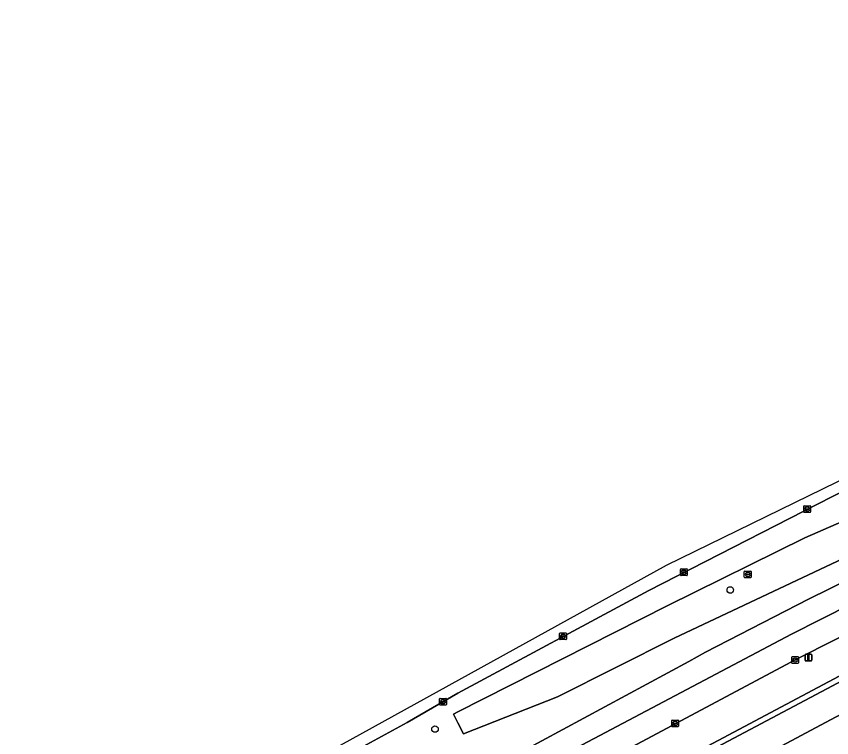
# Model space of a CAD drawing. Extents: x 162879 to 165540, y 384011 to 385181.
# Drawn here: x 163934.2 to 164055.7, y 384864.4 to 384971.8 of the extents above; entities that cross this region are included whole.
import ezdxf

# ---------------------------------------------------------------- set-up
doc = ezdxf.new("R2010")
doc.units = 0
for name, color, linetype in [('IMGEO_Berm_groen', 7, 'Continuous'), ('IMGEO_Boom', 7, 'Continuous'), ('IMGEO_Kolk', 7, 'Continuous'), ('IMGEO_Lichtmast', 7, 'Continuous'), ('IMGEO_Loofbos', 7, 'Continuous'), ('IMGEO_Muur', 7, 'Continuous'), ('IMGEO_Rijbaan_regionaal_gesloten', 7, 'Continuous'), ('IMGEO_Rioolput', 7, 'Continuous')]:
    doc.layers.add(name, color=color, linetype=linetype)

msp = doc.modelspace()

# ---------------------------------------------------------------- linework, layer by layer
at = {"layer": 'IMGEO_Berm_groen'}
for points in [[(164192.18, 384964.92), (164146.56, 384944.41), (164118.06, 384931.02), (164076.71, 384911.01), (164028.43, 384886.32), (164000, 384871.06), (163992.46, 384866.71), (163979.89, 384859.86), (163965.35, 384851.94), (163853.53, 384790.43)], [(163992.86, 384838.66), (164002.67, 384844.11), (164003.03, 384843.38), (164029.32, 384857.21), (164028.57, 384858.62), (164090.38, 384891.43), (164094, 384893.2), (164094.69, 384891.71), (164097.59, 384893.08), (164096.89, 384894.56), (164200.46, 384942.42)], [(163871.53, 384785.88), (163986.2, 384849.54), (164000, 384857.21), (164034.37, 384875.79), (164036.88, 384877.14), (164052.2, 384885.03), (164067.56, 384892.57), (164106.58, 384912.17), (164139.84, 384928.01), (164149.3, 384932.39), (164167.62, 384940.87)], [(164175, 384936.26), (164153.89, 384926.74), (164144.65, 384922.33), (164120.67, 384911.24), (164099.06, 384900.61), (164050.32, 384876.05), (164000, 384849.21), (163989.86, 384843.56), (163852.3, 384766.88)]]:
    msp.add_lwpolyline(points, dxfattribs=at)
msp.add_lwpolyline([(164032.22, 384879.22), (164014.85, 384870.51), (164000.82, 384865.02), (164000, 384866.66), (163999.36, 384867.93), (164000, 384868.26), (164031.14, 384884.05), (164051.67, 384894.17), (164064.51, 384899.78), (164088.19, 384911.34), (164096.66, 384913.7), (164127.58, 384928.7), (164147.03, 384936.34), (164147.76, 384935.08), (164145.15, 384932.48)], close=True, dxfattribs=at)
at = {"layer": 'IMGEO_Boom'}
for centre in [(164040.56, 384886.41), (163996.59, 384865.72)]:
    msp.add_circle(centre, 0.489, dxfattribs=at)
at = {"layer": 'IMGEO_Kolk'}
for p, q in [((164051.5, 384898.02), (164051.5, 384898.87)), ((164051.58, 384898.95), (164052.43, 384898.95)), ((164052.43, 384897.95), (164051.58, 384897.95)), ((164051.76, 384898.44), (164051.76, 384898.45)), ((164051.8, 384898.49), (164052.2, 384898.49)), ((164052.2, 384898.4), (164051.8, 384898.4)), ((164051.99, 384898.73), (164052.01, 384898.73)), ((164052.01, 384898.17), (164051.99, 384898.17)), ((164052.24, 384898.45), (164052.24, 384898.44)), ((164052.5, 384898.87), (164052.5, 384898.02)), ((164033.15, 384888.63), (164033.15, 384889.48)), ((164033.23, 384889.56), (164034.08, 384889.56)), ((164034.15, 384889.48), (164034.15, 384888.63)), ((164034.08, 384888.55), (164033.23, 384888.55)), ((164033.41, 384889.05), (164033.41, 384889.06)), ((164033.85, 384889.01), (164033.45, 384889.01)), ((164033.46, 384889.1), (164033.85, 384889.1)), ((164033.64, 384889.33), (164033.67, 384889.33)), ((164033.66, 384888.78), (164033.64, 384888.78)), ((164033.9, 384889.06), (164033.9, 384889.05)), ((164015.15, 384879.1), (164015.15, 384879.95)), ((164015.23, 384880.03), (164016.08, 384880.03)), ((164015.64, 384879.8), (164015.67, 384879.8)), ((164016.15, 384879.95), (164016.15, 384879.1)), ((164016.08, 384879.02), (164015.23, 384879.02)), ((164015.41, 384879.52), (164015.41, 384879.53)), ((164015.85, 384879.48), (164015.45, 384879.48)), ((164015.46, 384879.57), (164015.85, 384879.57)), ((164015.66, 384879.25), (164015.64, 384879.25)), ((164015.9, 384879.53), (164015.9, 384879.52)), ((164049.7, 384875.56), (164049.7, 384876.42)), ((164049.77, 384876.49), (164050.63, 384876.49)), ((164050.19, 384876.27), (164050.21, 384876.27)), ((164050.7, 384876.42), (164050.7, 384875.56)), ((164050.63, 384875.49), (164049.77, 384875.49)), ((164049.96, 384875.98), (164049.96, 384876)), ((164050, 384876.03), (164050.4, 384876.03)), ((164050.4, 384875.95), (164050, 384875.95)), ((164050.21, 384875.71), (164050.19, 384875.71)), ((164050.44, 384876), (164050.44, 384875.98)), ((163997.28, 384869.35), (163997.28, 384870.21)), ((163997.36, 384870.28), (163998.21, 384870.28)), ((163997.77, 384870.06), (163997.8, 384870.06)), ((163998.28, 384870.21), (163998.28, 384869.35)), ((163998.21, 384869.28), (163997.36, 384869.28)), ((163997.54, 384869.77), (163997.54, 384869.79)), ((163997.98, 384869.74), (163997.58, 384869.74)), ((163997.59, 384869.82), (163997.98, 384869.82)), ((163997.79, 384869.5), (163997.77, 384869.5)), ((163998.03, 384869.79), (163998.03, 384869.77)), ((164031.84, 384866.13), (164031.84, 384866.99)), ((164031.91, 384867.06), (164032.76, 384867.06)), ((164032.09, 384866.55), (164032.09, 384866.57)), ((164032.53, 384866.52), (164032.13, 384866.52)), ((164032.14, 384866.6), (164032.53, 384866.6)), ((164032.32, 384866.84), (164032.35, 384866.84)), ((164032.58, 384866.57), (164032.58, 384866.55)), ((164032.84, 384866.99), (164032.84, 384866.13)), ((164032.76, 384866.06), (164031.91, 384866.06)), ((164032.35, 384866.28), (164032.32, 384866.28))]:
    msp.add_line(p, q, dxfattribs=at)
for points in [[(164051.5, 384898.02), (164051.5, 384898.87)], [(164051.58, 384898.95), (164052.43, 384898.95)], [(164052.43, 384897.95), (164051.58, 384897.95)], [(164052.5, 384898.87), (164052.5, 384898.02)], [(164033.15, 384888.63), (164033.15, 384889.48)], [(164033.23, 384889.56), (164034.08, 384889.56)], [(164034.15, 384889.48), (164034.15, 384888.63)], [(164034.08, 384888.55), (164033.23, 384888.55)], [(164015.15, 384879.1), (164015.15, 384879.95)], [(164015.23, 384880.03), (164016.08, 384880.03)], [(164016.15, 384879.95), (164016.15, 384879.1)], [(164016.08, 384879.02), (164015.23, 384879.02)], [(164049.7, 384875.56), (164049.7, 384876.42)], [(164049.77, 384876.49), (164050.63, 384876.49)], [(164050.7, 384876.42), (164050.7, 384875.56)], [(164050.63, 384875.49), (164049.77, 384875.49)], [(163997.28, 384869.35), (163997.28, 384870.21)], [(163997.36, 384870.28), (163998.21, 384870.28)], [(163998.28, 384870.21), (163998.28, 384869.35)], [(163998.21, 384869.28), (163997.36, 384869.28)], [(164031.84, 384866.13), (164031.84, 384866.99)], [(164031.91, 384867.06), (164032.76, 384867.06)], [(164032.84, 384866.99), (164032.84, 384866.13)], [(164032.76, 384866.06), (164031.91, 384866.06)]]:
    msp.add_lwpolyline(points, dxfattribs=at)
for centre, radius, start, end in [((164051.58, 384898.87), 0.0765, 91.552, 178.448), ((164051.58, 384898.87), 0.0765, 91.552, 178.448), ((164051.58, 384898.02), 0.0765, 181.552, 268.448), ((164051.58, 384898.02), 0.0765, 181.552, 268.448), ((164051.8, 384898.45), 0.0403, 85.8775, 175.7526), ((164051.8, 384898.44), 0.0366, 178.938, 274.7102), ((164052.21, 384898.45), 0.0386, 1.7309, 96.639), ((164052.2, 384898.45), 0.043, 264.8664, 352.4533), ((164052.43, 384898.87), 0.0765, 1.552, 88.448), ((164052.43, 384898.87), 0.0765, 1.552, 88.448), ((164052.43, 384898.02), 0.0765, 271.552, 358.448), ((164052.43, 384898.02), 0.0765, 271.552, 358.448), ((164033.23, 384889.48), 0.0765, 91.552, 178.448), ((164033.23, 384889.48), 0.0765, 91.552, 178.448), ((164034.08, 384889.48), 0.0765, 1.552, 88.448), ((164034.08, 384889.48), 0.0765, 1.552, 88.448), ((164033.23, 384888.63), 0.0765, 181.552, 268.448), ((164033.23, 384888.63), 0.0765, 181.552, 268.448), ((164033.45, 384889.06), 0.0403, 85.8775, 175.7526), ((164033.45, 384889.05), 0.0366, 178.938, 274.7102), ((164033.86, 384889.06), 0.0386, 1.7309, 96.639), ((164033.85, 384889.05), 0.043, 264.8664, 352.4533), ((164034.08, 384888.63), 0.0765, 271.552, 358.448), ((164034.08, 384888.63), 0.0765, 271.552, 358.448), ((164015.23, 384879.95), 0.0765, 91.552, 178.448), ((164015.23, 384879.95), 0.0765, 91.552, 178.448), ((164016.08, 384879.95), 0.0765, 1.552, 88.448), ((164016.08, 384879.95), 0.0765, 1.552, 88.448), ((164015.23, 384879.1), 0.0765, 181.552, 268.448), ((164015.23, 384879.1), 0.0765, 181.552, 268.448), ((164015.45, 384879.53), 0.0403, 85.8775, 175.7526), ((164015.45, 384879.52), 0.0366, 178.938, 274.7102), ((164015.86, 384879.53), 0.0386, 1.7309, 96.639), ((164015.85, 384879.52), 0.043, 264.8664, 352.4533), ((164016.08, 384879.1), 0.0765, 271.552, 358.448), ((164016.08, 384879.1), 0.0765, 271.552, 358.448), ((164049.78, 384876.41), 0.0765, 91.552, 178.448), ((164049.78, 384876.41), 0.0765, 91.552, 178.448), ((164050.62, 384876.41), 0.0765, 1.552, 88.448), ((164050.62, 384876.41), 0.0765, 1.552, 88.448), ((164049.78, 384875.56), 0.0765, 181.552, 268.448), ((164049.78, 384875.56), 0.0765, 181.552, 268.448), ((164050, 384875.99), 0.0403, 85.8775, 175.7526), ((164050, 384875.98), 0.0366, 178.938, 274.7102), ((164050.4, 384875.99), 0.0386, 1.7309, 96.639), ((164050.4, 384875.99), 0.043, 264.8664, 352.4533), ((164050.62, 384875.56), 0.0765, 271.552, 358.448), ((164050.62, 384875.56), 0.0765, 271.552, 358.448), ((163997.36, 384870.21), 0.0765, 91.552, 178.448), ((163997.36, 384870.21), 0.0765, 91.552, 178.448), ((163998.21, 384870.21), 0.0765, 1.552, 88.448), ((163998.21, 384870.21), 0.0765, 1.552, 88.448), ((163997.36, 384869.36), 0.0765, 181.552, 268.448), ((163997.36, 384869.36), 0.0765, 181.552, 268.448), ((163997.58, 384869.78), 0.0403, 85.8775, 175.7526), ((163997.58, 384869.77), 0.0366, 178.938, 274.7102), ((163997.99, 384869.79), 0.0386, 1.7309, 96.639), ((163997.98, 384869.78), 0.043, 264.8664, 352.4533), ((163998.21, 384869.36), 0.0765, 271.552, 358.448), ((163998.21, 384869.36), 0.0765, 271.552, 358.448), ((164031.91, 384866.98), 0.0765, 91.552, 178.448), ((164031.91, 384866.98), 0.0765, 91.552, 178.448), ((164032.13, 384866.56), 0.0403, 85.8775, 175.7526), ((164032.13, 384866.55), 0.0366, 178.938, 274.7102), ((164032.54, 384866.56), 0.0386, 1.7309, 96.639), ((164032.54, 384866.56), 0.043, 264.8664, 352.4533), ((164032.76, 384866.98), 0.0765, 1.552, 88.448), ((164032.76, 384866.98), 0.0765, 1.552, 88.448), ((164031.91, 384866.13), 0.0765, 181.552, 268.448), ((164031.91, 384866.13), 0.0765, 181.552, 268.448), ((164032.76, 384866.13), 0.0765, 271.552, 358.448), ((164032.76, 384866.13), 0.0765, 271.552, 358.448)]:
    msp.add_arc(centre, radius, start, end, dxfattribs=at)
for centre, major_axis, ratio, start_param, end_param in [((164051.99, 384898.45), (-0.387, 0.002), 0.722429, 4.712389, 7.853982), ((164052.01, 384898.45), (-0.39, 0.002), 0.717154, 1.570796, 4.712389), ((164033.64, 384889.05), (-0.387, 0.002), 0.722429, 4.712389, 7.853982), ((164033.66, 384889.05), (-0.39, 0.002), 0.717154, 1.570796, 4.712389), ((164015.64, 384879.52), (-0.387, 0.002), 0.722429, 4.712389, 7.853982), ((164015.66, 384879.52), (-0.39, 0.002), 0.717154, 1.570796, 4.712389), ((164050.19, 384875.99), (-0.387, 0.002), 0.722429, 4.712389, 7.853982), ((164050.21, 384875.99), (-0.39, 0.002), 0.717154, 1.570796, 4.712389), ((163997.77, 384869.78), (-0.387, 0.002), 0.722429, 4.712389, 7.853982), ((163997.79, 384869.78), (-0.39, 0.002), 0.717154, 1.570796, 4.712389), ((164032.32, 384866.56), (-0.387, 0.002), 0.722429, 4.712389, 7.853982), ((164032.35, 384866.56), (-0.39, 0.002), 0.717154, 1.570796, 4.712389)]:
    msp.add_ellipse(centre, major_axis=major_axis, ratio=ratio, start_param=start_param, end_param=end_param, dxfattribs=at)
at = {"layer": 'IMGEO_Lichtmast'}
for p, q in [((164051.69, 384875.96), (164051.69, 384876.76)), ((164051.69, 384876.76), (164051.69, 384875.96)), ((164051.79, 384876.86), (164052.58, 384876.86)), ((164052.58, 384876.86), (164051.79, 384876.86)), ((164052.68, 384876.76), (164052.68, 384875.96)), ((164052.68, 384875.96), (164052.68, 384876.76)), ((164052.58, 384875.86), (164051.79, 384875.86)), ((164051.79, 384875.86), (164052.58, 384875.86))]:
    msp.add_line(p, q, dxfattribs=at)
msp.add_lwpolyline([(164052.11, 384876.74), (164052.26, 384876.74), (164052.26, 384875.99), (164052.11, 384875.99), (164052.11, 384876.74)], dxfattribs=at)
for centre, start, end in [((164051.79, 384876.76), 90, 180), ((164051.79, 384876.76), 90, 180), ((164052.58, 384876.76), 0, 90), ((164052.58, 384876.76), 360, 90), ((164051.79, 384875.96), 180, 270), ((164051.79, 384875.96), 180, 270), ((164052.58, 384875.96), 270, 0), ((164052.58, 384875.96), 270, 0)]:
    msp.add_arc(centre, 0.1, start, end, dxfattribs=at)
at = {"layer": 'IMGEO_Loofbos'}
for points in [[(164032.22, 384879.22), (164145.15, 384932.48), (164147.76, 384935.08), (164147.03, 384936.34), (164127.58, 384928.7), (164096.66, 384913.7), (164088.19, 384911.34), (164064.51, 384899.78), (164051.67, 384894.17), (164031.14, 384884.05), (164000, 384868.26), (163999.36, 384867.93), (164000, 384866.66), (164000.82, 384865.02), (164014.85, 384870.51)], [(164013.86, 384844.89), (164056.21, 384867.5), (164121.51, 384900.02), (164145.91, 384911.47), (164147.2, 384912.08), (164146.43, 384916.56), (164097.97, 384894.16), (164098.67, 384892.69), (164094.29, 384890.63), (164093.61, 384892.1), (164090.75, 384890.71), (164029.66, 384858.29), (164030.41, 384856.87), (164002.67, 384842.28), (164002.32, 384842.99), (163993.29, 384837.97), (163995.19, 384834.86)]]:
    msp.add_lwpolyline(points, close=True, dxfattribs=at)
msp.add_lwpolyline([(164091.25, 384875.14), (164098.55, 384876.4), (164098.37, 384877.44), (164098.34, 384878.25), (164098.38, 384879.08), (164098.93, 384880.45), (164099.48, 384881.72), (164101.49, 384884.1), (164102.8, 384885.12), (164123.69, 384895.52), (164148.09, 384906.97), (164147.2, 384912.08), (164145.91, 384911.47), (164121.51, 384900.02), (164056.21, 384867.5), (164013.86, 384844.89), (163995.19, 384834.86), (163985.45, 384829.54), (163989.11, 384823.84), (164000, 384829.77), (164017.43, 384839.25), (164025.57, 384843.67), (164053.43, 384858.48), (164075.72, 384862.41)], dxfattribs=at)
at = {"layer": 'IMGEO_Muur'}
for points in [[(164200.46, 384942.42), (164096.89, 384894.56), (164097.59, 384893.08), (164094.69, 384891.71), (164094, 384893.2), (164090.38, 384891.43), (164028.57, 384858.62), (164029.32, 384857.21), (164003.03, 384843.38), (164002.67, 384844.11), (163992.86, 384838.66), (163904.35, 384789.56)], [(163905.47, 384789.25), (163993.29, 384837.97), (164002.32, 384842.99), (164002.67, 384842.28), (164030.41, 384856.87), (164029.66, 384858.29), (164090.75, 384890.71), (164093.61, 384892.1), (164094.29, 384890.63), (164098.67, 384892.69), (164097.97, 384894.16), (164146.43, 384916.56), (164147.17, 384916.9), (164200.8, 384941.69)]]:
    msp.add_lwpolyline(points, dxfattribs=at)
at = {"layer": 'IMGEO_Rijbaan_regionaal_gesloten'}
msp.add_lwpolyline([(163834.89, 384781.88), (163835.79, 384780.31), (163853.53, 384790.43), (163965.35, 384851.94), (163979.89, 384859.86), (163992.46, 384866.71), (164000, 384871.06), (164028.43, 384886.32), (164076.71, 384911.01), (164118.06, 384931.02), (164146.56, 384944.41), (164192.18, 384964.92), (164201.66, 384969.03), (164204.45, 384970.2), (164203.63, 384971.77), (164196.43, 384968.85), (164173.47, 384959.56), (164139.09, 384942.78), (164031.01, 384890.05)], close=True, dxfattribs=at)
for points in [[(163831.88, 384759.57), (163922.86, 384810.62), (163989.54, 384847.58), (164018.49, 384863.38), (164049.69, 384879.82), (164089.82, 384900.11), (164135.97, 384922.35), (164180.5, 384942.7), (164211.62, 384956.32), (164210.03, 384959.45), (164204.95, 384957.3), (164194.28, 384952.4), (164167.62, 384940.87), (164149.3, 384932.39), (164139.84, 384928.01), (164106.58, 384912.17), (164067.56, 384892.57), (164052.2, 384885.03), (164036.88, 384877.14), (164034.37, 384875.79), (164000, 384857.21), (163986.2, 384849.54), (163871.53, 384785.88)], [(163852.3, 384766.88), (163989.86, 384843.56), (164000, 384849.21), (164050.32, 384876.05), (164099.06, 384900.61), (164120.67, 384911.24), (164144.65, 384922.33), (164153.89, 384926.74), (164175, 384936.26), (164201.36, 384947.89), (164213.33, 384952.94), (164211.62, 384956.32), (164180.5, 384942.7), (164135.97, 384922.35), (164089.82, 384900.11), (164049.69, 384879.82), (164018.49, 384863.38), (163989.54, 384847.58), (163922.86, 384810.62), (163831.88, 384759.57)]]:
    msp.add_lwpolyline(points, dxfattribs=at)
at = {"layer": 'IMGEO_Rioolput'}
for p, q in [((164042.65, 384888.31), (164042.65, 384889.16)), ((164042.73, 384889.23), (164043.58, 384889.23)), ((164043.58, 384888.23), (164042.73, 384888.23)), ((164042.91, 384888.73), (164042.91, 384888.74)), ((164042.95, 384888.78), (164043.35, 384888.78)), ((164043.35, 384888.69), (164042.95, 384888.69)), ((164043.14, 384889.01), (164043.16, 384889.01)), ((164043.16, 384888.45), (164043.14, 384888.45)), ((164043.39, 384888.74), (164043.39, 384888.73)), ((164043.65, 384889.16), (164043.65, 384888.31))]:
    msp.add_line(p, q, dxfattribs=at)
for points in [[(164042.65, 384888.31), (164042.65, 384889.16)], [(164042.73, 384889.23), (164043.58, 384889.23)], [(164043.58, 384888.23), (164042.73, 384888.23)], [(164043.65, 384889.16), (164043.65, 384888.31)]]:
    msp.add_lwpolyline(points, dxfattribs=at)
for centre, radius, start, end in [((164042.73, 384889.16), 0.0765, 91.552, 178.448), ((164042.73, 384889.16), 0.0765, 91.552, 178.448), ((164042.73, 384888.31), 0.0765, 181.552, 268.448), ((164042.73, 384888.31), 0.0765, 181.552, 268.448), ((164042.95, 384888.74), 0.0403, 85.8775, 175.7526), ((164042.95, 384888.73), 0.0366, 178.938, 274.7102), ((164043.36, 384888.74), 0.0386, 1.7309, 96.639), ((164043.35, 384888.73), 0.043, 264.8664, 352.4533), ((164043.58, 384889.16), 0.0765, 1.552, 88.448), ((164043.58, 384889.16), 0.0765, 1.552, 88.448), ((164043.58, 384888.31), 0.0765, 271.552, 358.448), ((164043.58, 384888.31), 0.0765, 271.552, 358.448)]:
    msp.add_arc(centre, radius, start, end, dxfattribs=at)
for centre, major_axis, ratio, start_param, end_param in [((164043.14, 384888.73), (-0.387, 0.002), 0.722429, 4.712389, 7.853982), ((164043.16, 384888.73), (-0.39, 0.002), 0.717154, 1.570796, 4.712389)]:
    msp.add_ellipse(centre, major_axis=major_axis, ratio=ratio, start_param=start_param, end_param=end_param, dxfattribs=at)

doc.saveas('drawing.dxf')
